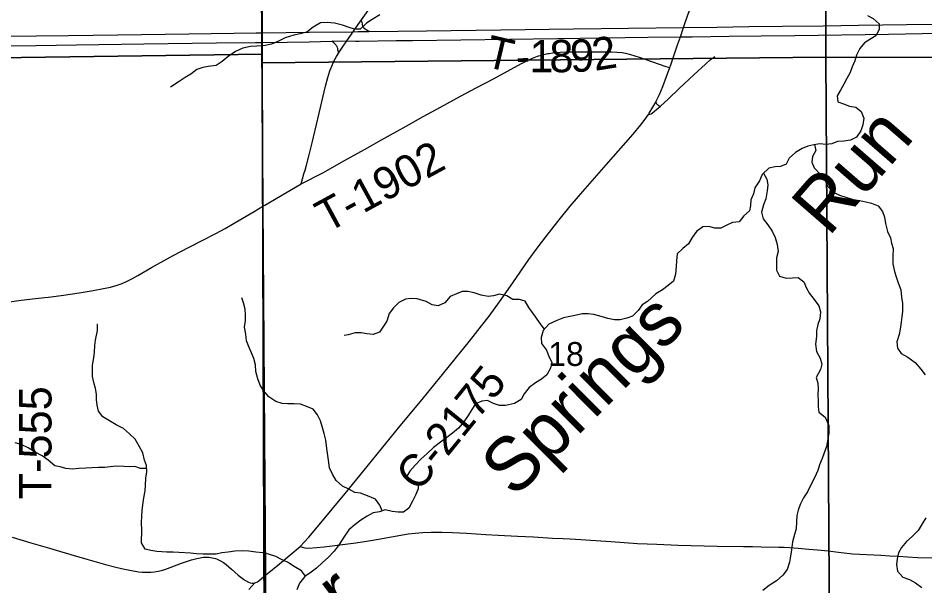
# Model space of a CAD drawing. Extents: x 1874609 to 2204689, y 815661 to 1281160.
# Drawn here: x 2043169 to 2051567, y 1009444 to 1014707 of the extents above; entities that cross this region are included whole.
import ezdxf

# ---------------------------------------------------------------- set-up
doc = ezdxf.new("R2010")
doc.units = 0
for name, color, linetype in [('GM_X_County_Road', 7, 'Continuous'), ('GM_X_County_Road_Text', 7, 'Continuous'), ('GM_X_Minor_River', 7, 'Continuous'), ('GM_X_Minor_River_Text', 7, 'Continuous'), ('GM_X_Section', 7, 'Continuous'), ('GM_X_Section_Text', 7, 'Continuous'), ('GM_X_Township', 7, 'Continuous'), ('GM_X_Township_Road', 7, 'Continuous'), ('GM_X_Township_Road_Text', 7, 'Continuous'), ('GM_X_US_Route', 7, 'Continuous')]:
    doc.layers.add(name, color=color, linetype=linetype)

msp = doc.modelspace()

# ---------------------------------------------------------------- linework, layer by layer
at = {"layer": 'GM_X_County_Road'}
for points in [[(2049331.8, 1014619.7), (2049335.2, 1014629.7), (2049372.4, 1014738.5), (2049396.3, 1014799.9), (2049417.6, 1014844.7), (2049433.6, 1014873.6), (2049451.4, 1014901.4), (2049471, 1014928.1), (2049492.3, 1014953.4), (2049527, 1014988.9), (2049564.5, 1015021.3), (2049589.3, 1015039.4)], [(2046349.3, 1014690), (2046555.4, 1014983)], [(2046272.5, 1014580.5), (2046281.8, 1014594.1), (2046349.3, 1014690)], [(2046418.2, 1014582.4), (2046391.5, 1014599.1), (2046383.7, 1014604), (2046377.9, 1014609.4), (2046373.1, 1014614.8), (2046368.3, 1014621.8), (2046364.5, 1014629.8), (2046361.7, 1014637.8), (2046359.4, 1014644.5), (2046356.6, 1014654.7), (2046349.3, 1014690)], [(2046214.5, 1014496.1), (2046272.5, 1014580.5)], [(2049302.2, 1014533.1), (2049331.8, 1014619.7)], [(2046138, 1014384.8), (2046131.1, 1014413.3), (2046128.6, 1014424.5), (2046126.3, 1014432.6), (2046122.5, 1014442), (2046118.7, 1014449.2), (2046114.2, 1014455.7), (2046107.7, 1014463.5), (2046101.7, 1014469.4), (2046093.5, 1014476.4), (2046074.8, 1014492.2)], [(2046138, 1014384.8), (2046142.3, 1014391.8), (2046180.2, 1014446.1), (2046214.5, 1014496.1)], [(2049204.4, 1014247.7), (2049213.1, 1014272.5), (2049276.8, 1014458.8), (2049302.2, 1014533.1)], [(2046089.3, 1014297.3), (2046093.7, 1014307), (2046116.8, 1014350), (2046138, 1014384.8)], [(2049117.3, 1013890.5), (2049187.8, 1013956.3), (2049295.1, 1014056.7), (2049425.8, 1014179.6), (2049533.8, 1014279.1), (2049582.6, 1014322.2), (2049608.2, 1014342.5), (2049621.6, 1014351.8)], [(2045788.9, 1013171.8), (2045816, 1013264.4), (2045826.3, 1013295.8), (2045839.6, 1013343.3), (2045864, 1013438.6), (2045891.4, 1013549.9), (2045945.1, 1013772.8), (2046016.8, 1014075.5), (2046037, 1014154.7), (2046056.1, 1014217.1), (2046073.5, 1014262.6), (2046089.3, 1014297.3)], [(2049074.3, 1013929.1), (2049079.2, 1013938.1), (2049107.5, 1013997.1), (2049139.8, 1014072.3), (2049175, 1014164.1), (2049204.4, 1014247.7)], [(2049006.3, 1013812.4), (2049014.6, 1013824.4), (2049048.4, 1013880.4), (2049074.3, 1013929.1)], [(2049074.3, 1013929.1), (2049081, 1013916.5), (2049084.8, 1013909.3), (2049088.3, 1013905.4), (2049092.9, 1013901.6), (2049099.8, 1013897.7), (2049109.3, 1013893.8), (2049117.3, 1013890.5)], [(2049006.3, 1013812.4), (2049020.1, 1013816.7), (2049031.5, 1013820.2), (2049045.3, 1013828), (2049117.3, 1013890.5)], [(2045780.8, 1009808.2), (2045862.4, 1009896.7), (2045957.7, 1010009.4), (2046196.8, 1010301.6), (2046373.9, 1010517.3), (2046695.9, 1010911.4), (2046831.4, 1011076.3), (2046894.1, 1011152.3), (2047017.9, 1011305.3), (2047111.5, 1011419.7), (2047214.9, 1011547.1), (2047348.9, 1011713.1), (2047461.7, 1011854.1), (2047531.7, 1011945.1), (2047627.7, 1012078.1), (2047750, 1012252.9), (2047899.5, 1012468.9), (2047976.4, 1012575.5), (2048055.4, 1012680.6), (2048167.6, 1012822.1), (2048281.4, 1012962.4), (2048398.6, 1013100), (2048614.7, 1013347.2), (2048863.5, 1013631.2), (2048937.5, 1013718.9), (2048977.6, 1013770.6), (2049006.3, 1013812.4)], [(2045436.4, 1012962.4), (2045452.6, 1012971.8), (2045788.9, 1013171.8)], [(2043068.2, 1012073.3), (2043198.1, 1012090.8), (2043328.3, 1012106.6), (2043474.8, 1012123.1), (2043588.5, 1012138), (2043734.3, 1012160.6), (2043863.6, 1012182.4), (2043960.3, 1012200.1), (2044024.2, 1012214), (2044087.1, 1012231.4), (2044133.1, 1012247.9), (2044177.8, 1012267.2), (2044221.6, 1012288.8), (2044278.6, 1012320.6), (2044405.2, 1012396), (2044577.9, 1012489.8), (2044664.1, 1012537.2), (2044765.5, 1012590.9), (2044867.7, 1012643.2), (2044998.7, 1012710.8), (2045084.8, 1012758), (2045169.6, 1012807.4), (2045353.8, 1012914.6), (2045436.4, 1012962.4)], [(2043112.1, 1009894.2), (2043285.1, 1009842.9), (2043458.4, 1009792.3), (2043553, 1009764.9), (2043710.6, 1009719.4), (2043805.2, 1009691.6), (2043979, 1009642.5), (2044074.4, 1009617.5), (2044154.2, 1009599.7), (2044202.4, 1009590.4), (2044283.4, 1009575.7), (2044316.4, 1009572.3), (2044366, 1009570.4), (2044399.1, 1009571.3), (2044432.1, 1009574.5), (2044464.8, 1009579.8), (2044497, 1009587.4), (2044528.8, 1009596.6), (2044575.4, 1009613), (2044682.9, 1009653.2), (2044775.2, 1009685.3), (2044822.2, 1009698.5), (2044853.9, 1009705.3), (2044885.9, 1009709.7), (2044918.1, 1009710.7), (2044934.2, 1009709.6), (2044950.9, 1009707.2), (2044966, 1009704.9), (2044997.1, 1009696.4), (2045012.2, 1009690.6), (2045041.6, 1009677.1), (2045069.7, 1009661.2), (2045095.7, 1009642.4), (2045144.1, 1009598.5), (2045205.8, 1009544.1), (2045231.7, 1009523.4), (2045254.5, 1009505.8), (2045273.6, 1009493.1), (2045301.9, 1009478.9), (2045318.1, 1009472.9), (2045335.1, 1009470), (2045352.3, 1009470.7), (2045360.6, 1009472.9)], [(2045780.8, 1009808.2), (2045822.6, 1009797.4), (2045862.4, 1009795), (2046004.4, 1009805.9), (2046297.1, 1009843.9), (2046394.4, 1009858.9), (2046507.6, 1009878.2), (2046782.3, 1009925.8), (2046847.1, 1009933.8), (2046912.3, 1009938.9), (2046994, 1009941.8), (2047092.2, 1009941.4), (2047190.3, 1009938.9), (2047320.4, 1009932.4), (2047499.5, 1009920.5), (2047614.1, 1009914.4), (2047793.8, 1009905.1), (2047940.5, 1009897.4), (2048119.4, 1009887.1), (2048217.1, 1009882.1), (2048282.5, 1009878.8), (2048380.6, 1009872.9), (2048658.8, 1009854), (2048904.4, 1009838.3), (2049084.6, 1009829.9), (2049281.2, 1009821.8), (2049641.8, 1009811.6), (2049887.8, 1009809.8), (2049969.6, 1009808.3), (2050051.2, 1009806.7), (2050213.9, 1009803.8), (2050262.6, 1009801.9), (2050311.5, 1009798.6), (2050393.2, 1009792.3), (2050491, 1009784.7), (2050572.3, 1009777.7), (2050669.9, 1009768.2), (2050767.5, 1009757.6), (2050897.2, 1009741.9), (2050962.6, 1009736.7), (2051093.8, 1009730.6), (2051159.3, 1009728.1), (2051240.9, 1009723.5), (2051322.6, 1009718.2), (2051404.5, 1009713.1), (2051502.7, 1009708.2), (2051633.5, 1009703)], [(2045459.3, 1009543.7), (2045473.9, 1009556.2), (2045589.1, 1009648.3), (2045780.8, 1009808.2)], [(2045360.6, 1009472.9), (2045368.8, 1009475.1), (2045384.2, 1009482.5), (2045398.2, 1009491.8), (2045423.9, 1009513.4), (2045459.3, 1009543.7)], [(2045304.6, 1009411.6), (2045360.6, 1009472.9)]]:
    msp.add_lwpolyline(points, dxfattribs=at)
at = {"layer": 'GM_X_Minor_River'}
for points in [[(2046518, 1014737.4), (2046448.1, 1014693.1), (2046394.1, 1014658.9), (2046336.2, 1014604.6), (2046284.1, 1014604.5), (2046234, 1014618.3), (2046171.8, 1014642.2), (2046099.7, 1014660), (2046029.5, 1014665.8), (2045969.5, 1014663.6), (2045901.5, 1014621.3), (2045841.5, 1014577.1), (2045779.5, 1014560.9), (2045721.5, 1014548.7), (2045641.4, 1014522.4), (2045581.4, 1014494.2), (2045515.4, 1014463.9), (2045457.4, 1014453.7), (2045379.3, 1014447.5), (2045321.2, 1014443.3), (2045251.1, 1014429), (2045181.1, 1014396.8), (2045113.2, 1014350.5), (2045057.2, 1014304.2), (2045001.3, 1014268), (2044929.2, 1014257.8), (2044879.1, 1014249.6), (2044823.1, 1014229.4), (2044767.2, 1014187.2), (2044715.2, 1014154.9), (2044651.2, 1014112.7), (2044579.3, 1014066.4)], [(2051034.8, 1014730), (2051086.8, 1014703.7), (2051142.5, 1014653.3), (2051144.3, 1014601.2), (2051111.9, 1014543.2), (2051057.7, 1014509.5), (2051007.5, 1014477.7), (2050963.2, 1014425.9), (2050934.8, 1014361.9), (2050918.5, 1014309.9), (2050892.2, 1014254), (2050873.9, 1014202), (2050843.6, 1014146.1), (2050815.2, 1014094.1), (2050784.9, 1014038.2), (2050754.6, 1013986.3), (2050760.3, 1013930.1), (2050812.3, 1013911.8), (2050870.2, 1013889.4), (2050926.2, 1013881.1), (2050978.1, 1013840.7), (2051001.8, 1013778.5), (2050991.4, 1013716.4), (2050973.1, 1013662.4), (2050934.8, 1013604.5), (2050878.6, 1013576.8), (2050816.5, 1013567.2), (2050756.4, 1013561.5), (2050704.2, 1013541.8), (2050648.1, 1013534.1), (2050594.1, 1013542.4), (2050538, 1013532.7), (2050483.9, 1013519), (2050429.7, 1013499.2), (2050369.4, 1013461.5), (2050309.1, 1013409.8), (2050280.8, 1013351.8), (2050230.6, 1013332.1), (2050180.5, 1013328.4), (2050122.4, 1013314.7), (2050060, 1013256.9), (2050035.7, 1013198.9), (2049993.3, 1013133.1), (2049979, 1013077), (2049954.7, 1013021.1), (2049952.4, 1012969), (2049942.1, 1012919), (2049889.9, 1012875.2), (2049847.5, 1012819.3), (2049785.4, 1012811.7), (2049733.2, 1012787.9), (2049677, 1012760.2), (2049621, 1012760.5), (2049565, 1012774.9), (2049508.9, 1012773.2), (2049452.6, 1012729.4), (2049412.3, 1012673.5), (2049376, 1012615.7), (2049325.7, 1012569.9), (2049273.4, 1012522.1), (2049267, 1012456), (2049264.7, 1012403.9), (2049258.3, 1012331.8), (2049240, 1012269.8), (2049187.7, 1012228), (2049137.5, 1012188.2)], [(2050545.3, 1013533.9), (2050555.7, 1013480.5), (2050527.4, 1013424.5), (2050521.1, 1013372.5), (2050542.9, 1013318.3), (2050600.6, 1013257.8), (2050642.4, 1013205.5), (2050664.1, 1013149.3), (2050713.9, 1013096.9), (2050775.8, 1013066.5), (2050835.7, 1013048.1), (2050903.7, 1013025.7), (2050963.7, 1013017.3), (2051019.7, 1013003), (2051071.7, 1012990.6), (2051135.6, 1012968.2), (2051173.4, 1012913.9), (2051193.1, 1012861.7), (2051200.8, 1012801.5), (2051220.4, 1012729.3), (2051248.1, 1012671), (2051257.9, 1012620.9), (2051273.6, 1012570.7), (2051269.2, 1012496.6), (2051268.9, 1012428.5), (2051284.5, 1012358.3), (2051302.3, 1012308.1), (2051320, 1012251.9), (2051343.7, 1012187.6), (2051349.3, 1012121.5), (2051359, 1012061.3), (2051360.6, 1011989.2), (2051354.4, 1011939.1), (2051346.1, 1011889.1), (2051337.8, 1011825), (2051327.5, 1011772.9), (2051307.1, 1011706.9), (2051314.8, 1011648.8), (2051348.6, 1011596.5), (2051408.5, 1011564.1), (2051476.3, 1011513.6), (2051528, 1011453.2), (2051569.7, 1011400.9)], [(2050072.2, 1013268.2), (2050101.9, 1013214.6), (2050111.6, 1013160.4), (2050107.3, 1013106.4), (2050092.9, 1013032.3), (2050072.6, 1012976.3), (2050054.2, 1012908.3), (2050067.9, 1012846.1), (2050111.6, 1012789.8), (2050153.4, 1012733.4), (2050181.1, 1012673.2), (2050198.7, 1012606.9), (2050208.4, 1012544.8), (2050192.1, 1012484.8), (2050193.8, 1012422.6), (2050193.5, 1012370.5), (2050219.2, 1012316.3), (2050281.2, 1012295.9), (2050339.3, 1012299.6), (2050393.3, 1012301.3), (2050445.2, 1012260.9), (2050470.9, 1012204.6), (2050496.7, 1012154.4), (2050542.4, 1012100), (2050584.1, 1012039.7), (2050599.9, 1011983.5), (2050593.5, 1011919.4), (2050575.2, 1011867.4), (2050562.9, 1011809.4), (2050562.6, 1011755.3), (2050554.2, 1011683.2), (2050561.9, 1011617), (2050595.6, 1011554.7), (2050613.3, 1011500.5), (2050601, 1011450.5), (2050558.6, 1011376.6), (2050574.3, 1011322.4), (2050578.1, 1011270.3), (2050575.8, 1011218.2), (2050579.4, 1011156.1), (2050577.2, 1011104), (2050584.9, 1011053.9), (2050642.7, 1011007.5), (2050678.3, 1010929.1), (2050676, 1010859), (2050667.7, 1010805), (2050655.3, 1010736.9), (2050633, 1010676.9), (2050616.7, 1010624.9), (2050590.3, 1010567), (2050574.1, 1010515), (2050543.7, 1010445), (2050509.3, 1010381.1), (2050478.9, 1010317.1), (2050442.6, 1010261.2), (2050412.2, 1010199.3), (2050391.9, 1010147.3), (2050381.6, 1010097.3), (2050379.3, 1010037.2), (2050375, 1009973.1), (2050358.7, 1009921.1), (2050340.3, 1009853.1), (2050331.9, 1009777), (2050323.6, 1009720.9), (2050313.3, 1009662.9), (2050292.9, 1009596.9), (2050250.6, 1009543), (2050192.2, 1009489.3), (2050126, 1009447.6), (2050065.7, 1009401.8)], [(2049137.5, 1012188.2), (2049075.2, 1012152.5), (2048998.8, 1012078.8), (2048948.6, 1012049), (2048912.2, 1011997.2), (2048859.9, 1011945.4), (2048805.8, 1011925.6), (2048743.6, 1011910), (2048693.6, 1011910.2), (2048629.6, 1011922.6), (2048567.6, 1011941), (2048501.6, 1011959.4), (2048449.6, 1011965.8), (2048391.6, 1011964.1), (2048341.4, 1011954.3), (2048277.3, 1011940.7), (2048221.2, 1011929), (2048157, 1011905.3), (2048084.8, 1011869.7), (2048032.4, 1011811.8), (2048012, 1011747.8), (2048015.7, 1011689.7), (2048061.5, 1011629.3), (2048083.2, 1011571.1), (2048112.9, 1011516.8), (2048100.6, 1011460.8), (2048066.3, 1011400.9), (2048016, 1011361.1), (2047961.8, 1011325.4), (2047901.5, 1011283.6), (2047855.1, 1011223.8), (2047828.8, 1011171.8), (2047764.6, 1011134.1), (2047682.4, 1011116.6), (2047628.3, 1011116.9), (2047572.4, 1011133.2), (2047514.5, 1011163.6), (2047462.4, 1011155.9), (2047404.2, 1011132.2), (2047369.9, 1011078.3), (2047335.6, 1011024.4), (2047295.2, 1010964.5), (2047246.9, 1010906.7), (2047192.5, 1010858.9), (2047138.3, 1010819.1), (2047080, 1010777.4), (2047015.7, 1010725.6), (2046953.3, 1010667.9), (2046901, 1010620.1), (2046846.7, 1010564.3), (2046796.3, 1010508.5), (2046759.9, 1010444.6), (2046813.8, 1010414.2), (2046871.8, 1010403.9), (2046873.5, 1010343.8), (2046849.2, 1010283.8), (2046820.9, 1010229.8), (2046788.5, 1010163.9), (2046738.2, 1010126.1), (2046688.2, 1010126.4), (2046634.2, 1010134.7), (2046568.2, 1010149.1), (2046516.1, 1010131.4), (2046455.9, 1010119.7), (2046401.7, 1010090), (2046341.5, 1010054.2), (2046291.2, 1010012.5), (2046232.9, 1009962.7), (2046184.5, 1009896.9), (2046142.1, 1009829), (2046095.7, 1009767.1), (2046039.4, 1009707.3), (2045989.1, 1009661.5), (2045932.7, 1009607.8), (2045882.5, 1009570), (2045824.2, 1009530.2), (2045773.9, 1009470.4), (2045749.5, 1009406.4)], [(2048042.8, 1011823.4), (2048002.7, 1011876.1), (2047963, 1011934.5), (2047897.4, 1012025), (2047865.7, 1012083.3), (2047813.7, 1012097.6), (2047751.6, 1012098), (2047693.8, 1012132.4), (2047625.8, 1012148.8), (2047571.6, 1012133.1), (2047521.6, 1012125.3), (2047457.6, 1012139.7), (2047393.6, 1012160.1), (2047333.6, 1012172.5), (2047281.6, 1012172.8), (2047227.4, 1012151), (2047171.2, 1012127.3), (2047120.9, 1012067.5), (2047058.6, 1012039.8), (2047004.6, 1012048.1), (2046948.7, 1012078.5), (2046864.8, 1012105), (2046808.8, 1012107.4), (2046756.7, 1012101.7), (2046694.5, 1012069.9), (2046644.2, 1012022.1), (2046605.8, 1011968.3), (2046583.4, 1011898.3), (2046514.8, 1011794.5), (2046456.7, 1011772.8), (2046398.6, 1011781.1), (2046346.6, 1011789.4), (2046290.6, 1011789.7), (2046224.4, 1011772.1), (2046188.4, 1011764.3)], [(2046540.9, 1010139.9), (2046518.4, 1010191.5), (2046478.6, 1010247.8), (2046404.7, 1010278.3), (2046338.8, 1010304.7), (2046286.8, 1010309), (2046232.9, 1010339.4), (2046173, 1010367.8), (2046113.2, 1010422.2), (2046079.5, 1010478.5), (2046053.8, 1010538.8), (2046044.1, 1010609), (2046028.7, 1010717.2), (2046017.1, 1010793.4), (2046003.4, 1010855.7), (2045985.7, 1010921.9), (2045970, 1010974.1), (2045940.2, 1011030.3), (2045902.5, 1011080.6), (2045848.5, 1011103), (2045782.6, 1011129.4), (2045726.6, 1011131.7), (2045666.5, 1011132.1), (2045614.5, 1011134.4), (2045554.5, 1011152.8), (2045490.7, 1011197.2), (2045440.9, 1011253.6), (2045409.2, 1011303.8), (2045387.5, 1011364.1), (2045369.8, 1011432.3), (2045368.1, 1011492.4), (2045350.4, 1011552.6), (2045330.7, 1011602.8), (2045308.9, 1011655.1), (2045283.2, 1011715.3), (2045277.5, 1011777.5), (2045265.9, 1011841.7), (2045274.2, 1011903.7), (2045274.5, 1011953.8), (2045270.8, 1012009.9), (2045255.1, 1012068.1), (2045239.3, 1012114.3)], [(2045829, 1009533.5), (2045792.5, 1009584.5), (2045724.6, 1009625), (2045664.8, 1009663.4), (2045608.8, 1009687.7), (2045554.9, 1009716.1), (2045489, 1009736.5), (2045435, 1009748.8), (2045371, 1009757.2), (2045305, 1009765.6), (2045242.9, 1009770), (2045176.8, 1009764.3), (2045112.7, 1009756.7), (2045056.6, 1009751), (2045002.5, 1009739.3), (2044944.5, 1009737.6), (2044882.4, 1009738), (2044820.4, 1009742.3), (2044764.4, 1009748.7), (2044656.3, 1009753.3), (2044604.2, 1009757.6), (2044546.2, 1009757.9), (2044454.1, 1009762.4), (2044398.1, 1009770.8), (2044346.1, 1009783.1), (2044310.4, 1009843.4), (2044315.1, 1009963.6), (2044311.4, 1010027.8), (2044313.7, 1010089.8), (2044318, 1010143.9), (2044324.3, 1010194), (2044332.6, 1010260), (2044345, 1010324.1), (2044347.3, 1010378.2), (2044351.6, 1010442.3), (2044359.9, 1010500.3), (2044358.2, 1010558.4), (2044338.5, 1010608.7), (2044324.8, 1010676.9), (2044291.1, 1010739.2), (2044251.4, 1010803.5), (2044199.6, 1010851.9), (2044145.8, 1010904.3), (2044076, 1010936.8), (2044014.1, 1010973.2), (2043954.2, 1011011.6), (2043914.5, 1011063.9), (2043900.8, 1011120.1), (2043893, 1011170.2), (2043893.3, 1011222.3), (2043885.5, 1011272.5), (2043869.8, 1011328.7), (2043858.1, 1011384.8), (2043858.4, 1011440.9), (2043856.7, 1011491), (2043871, 1011559.1), (2043875.3, 1011609.1), (2043879.6, 1011671.2), (2043885.9, 1011721.3), (2043902.4, 1011811.4), (2043902.7, 1011867.4), (2043898.7, 1011865.5)], [(2044359, 1010532.5), (2044302, 1010530.7), (2044248.1, 1010551.1), (2044198, 1010547.3), (2044148, 1010551.6), (2044075.9, 1010554), (2044021.9, 1010548.3), (2043971.8, 1010542.6), (2043911.7, 1010541), (2043853.6, 1010537.3), (2043795.6, 1010535.6), (2043731.5, 1010532), (2043673.4, 1010526.3), (2043611.4, 1010530.7), (2043559.4, 1010547), (2043507.4, 1010557.3), (2043447.6, 1010609.7), (2043389.8, 1010648.1), (2043327.9, 1010684.5), (2043262.1, 1010723), (2043198.1, 1010753.4), (2043142.2, 1010769.8)], [(2051576.7, 1010074.4), (2051540.4, 1010020.5), (2051504, 1009956.6), (2051449.7, 1009902.8), (2051395.4, 1009855), (2051351.1, 1009801.2), (2051322.8, 1009749.3), (2051310.5, 1009695.2), (2051304.2, 1009643.2), (2051311.9, 1009581), (2051363.6, 1009524.6), (2051423.6, 1009504.3), (2051479.5, 1009471.9), (2051539.3, 1009429.5)]]:
    msp.add_lwpolyline(points, dxfattribs=at)
at = {"layer": 'GM_X_Section'}
for points in [[(2045437.2, 1019727.8), (2045435.7, 1019593.7), (2045429.9, 1014371), (2040301.5, 1014301.1), (2040369, 1019598)], [(2045435.7, 1019593.7), (2050630.4, 1019615.8), (2050650.8, 1014345.1), (2045430.2, 1014292.9), (2045429.9, 1014371)], [(2050630.4, 1019615.8), (2055695, 1019663.4), (2055801.6, 1014343), (2050650.8, 1014345.1)], [(2040301.5, 1014301.1), (2045429.9, 1014371), (2045430.2, 1014292.9), (2045446.4, 1009056.3), (2040303.8, 1009044.4)], [(2045430.2, 1014292.9), (2050650.8, 1014345.1), (2050683.4, 1008994.5), (2045448.7, 1008988.3), (2045446.4, 1009056.3)], [(2050650.8, 1014345.1), (2055801.6, 1014343), (2055873.8, 1009100.5), (2050683.4, 1008994.5)]]:
    msp.add_lwpolyline(points, close=True, dxfattribs=at)
at = {"layer": 'GM_X_Township'}
for points in [[(2045517.1, 995687.5), (2045484.9, 1001053.3), (2045459.3, 1003656.5), (2045459.1, 1004485.1), (2045458.2, 1009548), (2045436.3, 1012969.7), (2045426.5, 1014495.5), (2045393.4, 1019676), (2045376.5, 1022315.3), (2045359.8, 1024926), (2052050.6, 1024960), (2055039.1, 1024975.2), (2058377.3, 1024992.2), (2063573.4, 1025018.6), (2069085.5, 1025066.6), (2071562, 1025081.6), (2071696.9, 1021700.4), (2071829.8, 1014456.9), (2071852.3, 1012905.1), (2071861.2, 1011952), (2071887.5, 1008769), (2071888.7, 1006519.5), (2071959.5, 1001675.5), (2072020.6, 996047)], [(2030477.9, 1025070.5), (2037504.4, 1025002.2), (2040548.6, 1024972.7), (2043822, 1024940.9), (2045359.8, 1024926), (2045376.5, 1022315.3), (2045393.4, 1019676), (2045426.5, 1014495.5), (2045436.3, 1012969.7), (2045458.2, 1009548), (2045459.1, 1004485.1), (2045459.3, 1003656.5), (2045484.9, 1001053.3), (2045517.1, 995687.5)]]:
    msp.add_lwpolyline(points, dxfattribs=at)
at = {"layer": 'GM_X_Township_Road'}
for points in [[(2045788.9, 1013171.8), (2045990.9, 1013272.6), (2046191.2, 1013385.4), (2046377.6, 1013489.1), (2046535, 1013577.4), (2046762.7, 1013706), (2046920.7, 1013793.7), (2047079.3, 1013880), (2047266.3, 1013982.7), (2047410.7, 1014060.4), (2047570.1, 1014143.8), (2047699.9, 1014213.8), (2047829.4, 1014284.5), (2047887.6, 1014315.1), (2047932.3, 1014335.7), (2047978.3, 1014353.3), (2048025.4, 1014367.4), (2048073.5, 1014377.8), (2048087.4, 1014379.9)], [(2048087.4, 1014379.9), (2048122.2, 1014385), (2048187.6, 1014390.7), (2048269.7, 1014393.4), (2048548.8, 1014395), (2048663.8, 1014394.7), (2048713, 1014392.1), (2048761.8, 1014386.6), (2048794.1, 1014380.3), (2048841.8, 1014368.2), (2048920.2, 1014343.9), (2049044.4, 1014301.2), (2049169, 1014259.5), (2049204.4, 1014247.7)]]:
    msp.add_lwpolyline(points, dxfattribs=at)
at = {"layer": 'GM_X_US_Route'}
for points in [[(2042991.9, 1014537.9), (2043338.7, 1014542.6), (2043634, 1014546.7), (2044093.2, 1014552.5), (2044749.1, 1014560.7), (2045372.2, 1014569.2), (2045426, 1014569.9), (2045651.1, 1014573), (2045864.3, 1014574.9), (2046272.5, 1014580.5), (2046318.1, 1014581.1), (2046418.2, 1014582.4), (2046688, 1014585.9), (2046950, 1014588.8), (2047639.1, 1014598.3), (2048311.8, 1014607), (2049331.8, 1014619.7), (2049640.9, 1014623.6), (2049936.2, 1014627.4), (2050247.9, 1014631.8), (2050625.1, 1014636.2), (2050953.1, 1014640.7), (2051396, 1014646.1), (2051674.9, 1014649.9)], [(2046821.5, 1014500.5), (2048163.8, 1014518), (2049000.6, 1014529.2), (2049302.2, 1014533.1), (2049410.8, 1014534.6), (2049755.3, 1014538), (2050050.6, 1014542.7), (2050362.2, 1014546.3), (2051231.4, 1014558.6), (2051543, 1014563), (2051871.2, 1014566.9), (2051965.7, 1014568.1), (2053282.1, 1014584.8), (2054463.4, 1014600.9), (2054840.8, 1014606), (2055234.5, 1014611), (2055759.5, 1014618.4), (2055792.7, 1014618.7)], [(2042991.6, 1014450.6), (2043332.4, 1014454), (2043709.6, 1014458.6), (2044332.7, 1014466.9), (2045005, 1014476.1), (2045365.7, 1014479.8), (2045426.5, 1014480.6), (2045660.9, 1014483.8), (2045862.7, 1014486.3), (2046074.8, 1014492.2), (2046214.5, 1014496.1), (2046293.9, 1014494), (2046326.4, 1014493.1), (2046670.8, 1014498.5), (2046821.5, 1014500.5)]]:
    msp.add_lwpolyline(points, dxfattribs=at)

# ---------------------------------------------------------------- texts
at = {"layer": 'GM_X_County_Road_Text'}
msp.add_text('C-2175', height=300, rotation=50.98443, dxfattribs=at).set_placement((2046877.5, 1010304.6))
at = {"layer": 'GM_X_Minor_River_Text'}
for s, height, rotation, p in [('Run', 500.15, 48.99288, (2050674.8, 1012672.7)), ('Springs', 500.14, 44.896, (2047764.3, 1010248.7)), ('Quaker', 500.13, 36.14618, (2044583.2, 1007962.9))]:
    msp.add_text(s, height=height, rotation=rotation, dxfattribs=at).set_placement(p)
at = {"layer": 'GM_X_Section_Text'}
msp.add_text('18', height=221, rotation=0.00001, dxfattribs=at).set_placement((2048079.1, 1011482.9))
at = {"layer": 'GM_X_Township_Road_Text'}
for s, rotation, p in [('T', 346.76414, (2047477.9, 1014260)), ('1', 0.0052, (2047903.6, 1014204.7)), ('8', 0.26111, (2048089.8, 1014204.7)), ('9', 2.25399, (2048286, 1014205.8)), ('2', 9.10041, (2048509.5, 1014216.9)), ('-', 2.11961, (2047783.4, 1014200.2)), ('T-1902', 28.5229, (2046030.7, 1012712.1)), ('T-555', 90, (2043477.6, 1010246.2))]:
    msp.add_text(s, height=300, rotation=rotation, dxfattribs=at).set_placement(p)

doc.saveas('drawing.dxf')
